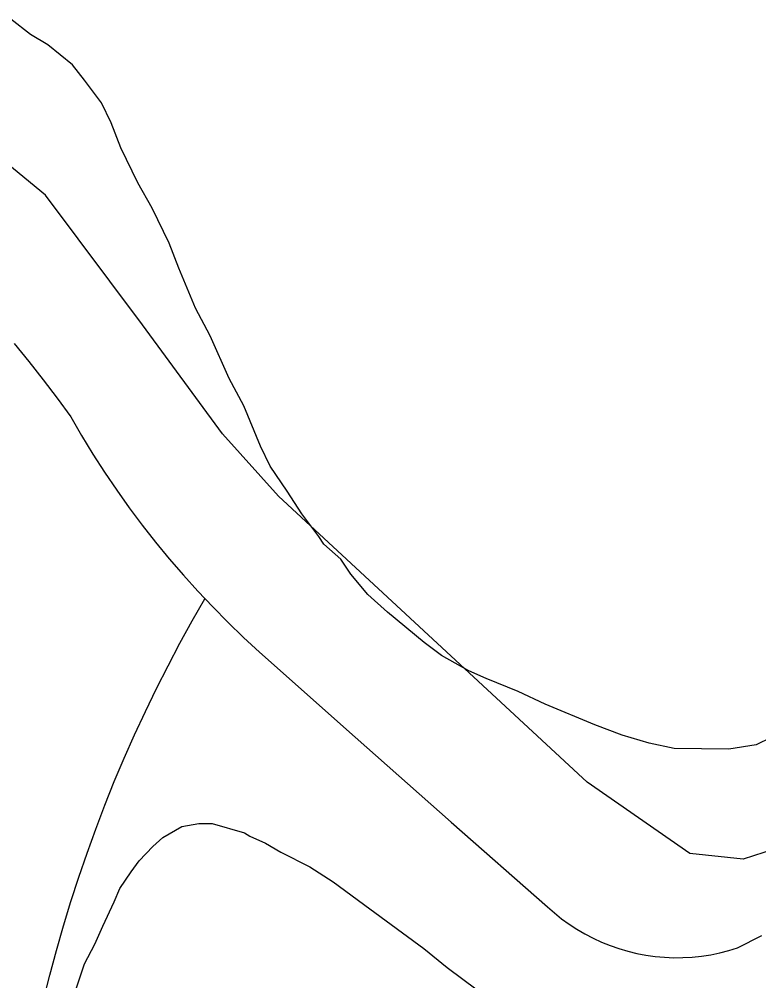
# Model space of a CAD drawing. Extents: x 3329332 to 3367211, y 631066 to 656469.
# Drawn here: x 3335508.6 to 3335844.4, y 639004.8 to 639441.5 of the extents above; entities that cross this region are included whole.
import ezdxf

# ---------------------------------------------------------------- set-up
doc = ezdxf.new("R2010")
doc.units = 0
for name, color, linetype in [('V-DTCH-CNTR', 7, 'Continuous'), ('V-SITE-VEGE', 7, 'Continuous'), ('V-TOPO-SHOR', 7, 'Continuous')]:
    doc.layers.add(name, color=color, linetype=linetype)

msp = doc.modelspace()

# ---------------------------------------------------------------- linework, layer by layer
at = {"layer": 'V-DTCH-CNTR'}
for points in [[(3335506.34, 639294.19), (3335512.99, 639286.05), (3335519.48, 639277.79), (3335525.81, 639269.4), (3335531.97, 639260.89), (3335536.9, 639252.4), (3335542.03, 639244.03), (3335547.35, 639235.78), (3335552.85, 639227.65), (3335558.55, 639219.66), (3335564.42, 639211.79), (3335570.48, 639204.06), (3335576.71, 639196.47), (3335583.11, 639189.03), (3335589.69, 639181.74), (3335596.43, 639174.6), (3335603.33, 639167.62), (3335610.39, 639160.8), (3335617.61, 639154.14), (3335661.09, 639115.44), (3335704.69, 639076.88), (3335748.39, 639038.44), (3335751.55, 639035.64), (3335754.83, 639033.01), (3335758.25, 639030.53), (3335761.78, 639028.23), (3335765.42, 639026.1), (3335769.16, 639024.15), (3335772.98, 639022.38), (3335776.89, 639020.81), (3335780.88, 639019.42), (3335784.92, 639018.23), (3335789.02, 639017.24), (3335793.16, 639016.45), (3335797.33, 639015.87), (3335801.53, 639015.48), (3335805.74, 639015.31), (3335809.96, 639015.33), (3335814.17, 639015.57), (3335818.36, 639016.01), (3335822.53, 639016.65), (3335826.66, 639017.49), (3335830.74, 639018.54), (3335834.77, 639019.78), (3335845.77, 639025.46)], [(3335528.63, 639029.73), (3335532.01, 639040.82), (3335535.58, 639051.85), (3335539.35, 639062.82), (3335543.3, 639073.71), (3335547.44, 639084.55), (3335551.76, 639095.3), (3335556.27, 639105.98), (3335560.97, 639116.58), (3335565.84, 639127.1), (3335570.9, 639137.53), (3335576.14, 639147.87), (3335581.55, 639158.12), (3335587.14, 639168.28), (3335592.91, 639178.33)], [(3335519.64, 638996.14), (3335522.44, 639007.39), (3335525.44, 639018.58), (3335528.63, 639029.73)]]:
    msp.add_lwpolyline(points, dxfattribs=at)
at = {"layer": 'V-SITE-VEGE'}
for p, q in [((3335513.69, 639434.61), (3335504.76, 639441.53)), ((3335521.53, 639429.97), (3335513.69, 639434.61)), ((3335532.69, 639420.76), (3335521.53, 639429.97)), ((3335538.23, 639413.89), (3335532.69, 639420.76)), ((3335545.99, 639403.6), (3335538.23, 639413.89)), ((3335550.37, 639394.5), (3335545.99, 639403.6)), ((3335554.71, 639383.13), (3335550.37, 639394.5)), ((3335562.38, 639367.19), (3335554.71, 639383.13)), ((3335568.98, 639355.79), (3335562.38, 639367.19)), ((3335576.65, 639339.85), (3335568.98, 639355.79)), ((3335580.99, 639328.48), (3335576.65, 639339.85)), ((3335588.62, 639310.29), (3335580.99, 639328.48)), ((3335595.21, 639297.76), (3335588.62, 639310.29)), ((3335603.96, 639278.41), (3335595.21, 639297.76)), ((3335610.54, 639265.88), (3335603.96, 639278.41)), ((3335618.17, 639247.68), (3335610.54, 639265.88)), ((3335622.55, 639238.58), (3335618.17, 639247.68)), ((3335630.29, 639227.16), (3335622.55, 639238.58)), ((3335636.91, 639216.89), (3335630.29, 639227.16)), ((3335644.66, 639206.6), (3335636.91, 639216.89)), ((3335646.87, 639203.17), (3335644.66, 639206.6)), ((3335654.67, 639196.27), (3335646.87, 639203.17)), ((3335659.09, 639189.42), (3335654.67, 639196.27)), ((3335666.86, 639180.27), (3335659.09, 639189.42)), ((3335675.77, 639172.22), (3335666.86, 639180.27)), ((3335692.51, 639158.4), (3335675.77, 639172.22)), ((3335700.33, 639152.63), (3335692.51, 639158.4)), ((3335712.66, 639145.66), (3335700.33, 639152.63)), ((3335720.52, 639142.15), (3335712.66, 639145.66)), ((3335735.12, 639136.28), (3335720.52, 639142.15)), ((3335747.45, 639130.44), (3335735.12, 639136.28)), ((3335769.91, 639121.05), (3335747.45, 639130.44)), ((3335782.27, 639116.34), (3335769.91, 639121.05)), ((3335794.64, 639112.76), (3335782.27, 639116.34)), ((3335850.06, 639115.3), (3335843.23, 639112.02)), ((3335805.91, 639110.33), (3335794.64, 639112.76)), ((3335830.76, 639109.94), (3335805.91, 639110.33)), ((3335843.23, 639112.02), (3335830.76, 639109.94))]:
    msp.add_line(p, q, dxfattribs=at)
msp.add_lwpolyline([(3335534.08, 639000.33), (3335538.26, 639012.45), (3335542.91, 639021.52), (3335546.54, 639029.59), (3335551.71, 639040.69), (3335554.31, 639046.74), (3335559.45, 639054.29), (3335563.05, 639059.32), (3335569.19, 639065.84), (3335573.79, 639069.85), (3335582.45, 639074.83), (3335590.06, 639076.27), (3335596.14, 639076.21), (3335610.79, 639072.01), (3335613.31, 639070.46), (3335620.38, 639067.36), (3335627.43, 639063.23), (3335640.53, 639056.51), (3335651.1, 639049.82), (3335667.7, 639037.5), (3335692.34, 639019.52), (3335702.89, 639010.81), (3335723, 638995.91)], dxfattribs=at)
at = {"layer": 'V-TOPO-SHOR'}
msp.add_lwpolyline([(3335948.67, 639130.91), (3335885.81, 639080.71), (3335865.42, 639069.18), (3335837.24, 639060.05), (3335813.07, 639062.59), (3335766.51, 639094.98), (3335626.33, 639224.94), (3335600.81, 639253.26), (3335564.55, 639302.73), (3335520.55, 639361.64), (3335481.02, 639393.97)], dxfattribs=at)

doc.saveas('drawing.dxf')
